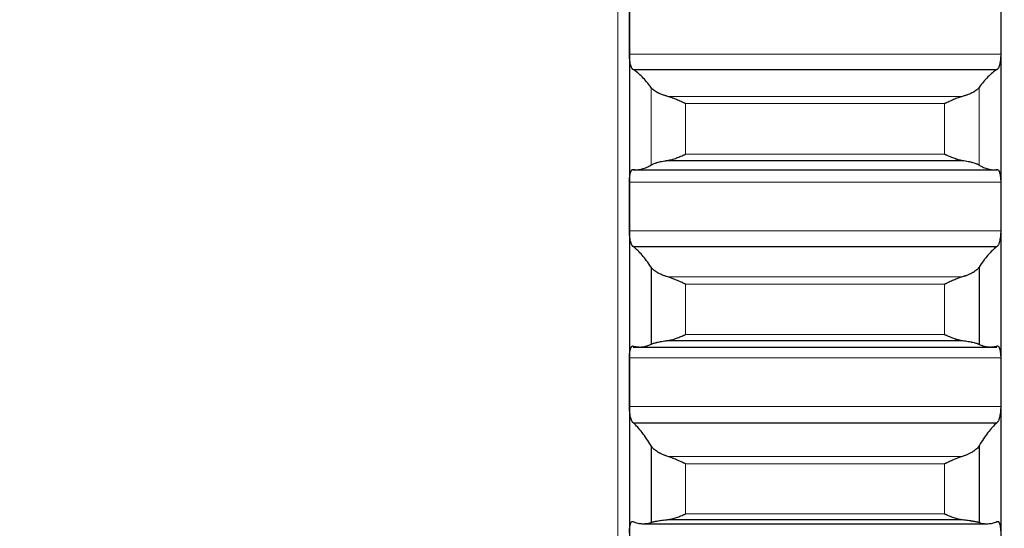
# Model space of a CAD drawing. Header units: inches. Extents: x 0 to 20790, y -12 to 14700.
# Tile 364 of 441: x 14066 to 14204, y 10175 to 10246. Entities that reach past the tile are written whole.
import ezdxf

# ---------------------------------------------------------------- set-up
doc = ezdxf.new("R2010")
doc.units = ezdxf.units.IN
doc.layers.add('1', color=7, linetype='Continuous', true_color=0xffffff)
doc.layers.add('254', color=7, linetype='Continuous', true_color=0xffffff)
doc.styles.add('latin_extended', font='simplex.shx')
doc.dimstyles.get("Standard").update_dxf_attribs({"dimtxt": 0.18, "dimasz": 0.18, "dimexe": 0.18, "dimexo": 0.0625, "dimgap": 0.09, "dimtad": 0, "dimtih": 1, "dimtoh": 1, "dimdec": 4, "dimzin": 0, "dimdsep": 46, "dimtxsty": 'Standard', "dimcen": 0.09, "dimadec": 0, "dimazin": 0, "dimtfac": 1, "dimtdec": 4, "dimtofl": 0, "dimtmove": 0, "dimatfit": 3, "dimfxl": 1, "dimtolj": 1, "dimtzin": 0, "dimarcsym": 0})

# ---------------------------------------------------------------- blocks, each defined once
blk = doc.blocks.new('_U6')
at = {"layer": '254', "color": 3, "linetype": 'Continuous', "lineweight": 13, "transparency": 16777216}
for p, q in [((14453.84, 10348.96), (14453.84, 8475.94)), ((14203.84, 10258.94), (14203.84, 8475.94)), ((14203.84, 8510.94), (12901.42, 8510.94)), ((14081.34, 8510.94), (13958.84, 8510.94)), ((14453.84, 8510.94), (14203.84, 8510.94)), ((14576.34, 8510.94), (14698.84, 8510.94))]:
    blk.add_line(p, q, dxfattribs=at)
at = {"layer": '254', "color": 3, "transparency": 16777216}
for points in [[(14081.34, 8490.52), (14081.34, 8531.36), (14203.84, 8510.94)], [(14576.34, 8531.36), (14576.34, 8490.52), (14453.84, 8510.94)]]:
    blk.add_solid(points, dxfattribs=at)
at = {"layer": 'Defpoints', "color": 0, "transparency": 16777216}
for p in [(14453.84, 10383.96), (14203.84, 10293.94), (14203.84, 8510.94)]:
    blk.add_point(p, dxfattribs=at)
at = {"layer": '254', "color": 2, "lineweight": 13, "transparency": 16777216, "insert": (12962.67, 8694.69), "char_height": 122.5, "attachment_point": 1, "style": 'latin_extended'}
blk.add_mtext('\\A1;250', dxfattribs=at)
blk = doc.blocks.new('_U7')
at = {"layer": '254', "color": 3, "linetype": 'Continuous', "lineweight": 13, "transparency": 16777216}
for p, q in [((14043.84, 10258.94), (14043.84, 8755.94)), ((14203.84, 10258.94), (14203.84, 8755.94)), ((14043.84, 8790.94), (12871.83, 8790.94)), ((13921.34, 8790.94), (13798.84, 8790.94)), ((14043.84, 8790.94), (14203.84, 8790.94)), ((14326.34, 8790.94), (14448.84, 8790.94))]:
    blk.add_line(p, q, dxfattribs=at)
at = {"layer": '254', "color": 3, "transparency": 16777216}
for points in [[(13921.34, 8770.52), (13921.34, 8811.36), (14043.84, 8790.94)], [(14326.34, 8811.36), (14326.34, 8770.52), (14203.84, 8790.94)]]:
    blk.add_solid(points, dxfattribs=at)
at = {"layer": 'Defpoints', "color": 0, "transparency": 16777216}
for p in [(14043.84, 10293.94), (14203.84, 10293.94), (14203.84, 8790.94)]:
    blk.add_point(p, dxfattribs=at)
at = {"layer": '254', "color": 2, "lineweight": 13, "transparency": 16777216, "insert": (12933.08, 9178.86), "char_height": 122.5, "attachment_point": 1, "style": 'latin_extended'}
blk.add_mtext('\\A1;\\C2;Flywheel\\P\\C2;90-240', dxfattribs=at)

msp = doc.modelspace()

# ---------------------------------------------------------------- linework, layer by layer
at = {"layer": '1', "color": 110, "linetype": 'Continuous', "lineweight": 13}
for p, q in [((14150.238, 10908.942), (14150.238, 9678.942)), ((14151.841, 10240.864), (14203.836, 10240.864)), ((14154.865, 10236.216), (14154.865, 10225.36)), ((14200.812, 10236.216), (14200.812, 10225.36)), ((14157.207, 10234.961), (14198.47, 10234.961)), ((14159.694, 10233.961), (14159.694, 10226.872)), ((14159.694, 10233.961), (14195.982, 10233.961)), ((14195.982, 10233.961), (14195.982, 10226.872)), ((14159.694, 10226.872), (14195.982, 10226.872)), ((14151.841, 10222.975), (14203.836, 10222.975)), ((14151.841, 10216.151), (14203.836, 10216.151)), ((14157.207, 10209.698), (14198.47, 10209.698)), ((14159.694, 10208.676), (14159.694, 10201.621)), ((14159.694, 10208.676), (14195.982, 10208.676)), ((14195.982, 10208.676), (14195.982, 10201.621)), ((14159.694, 10201.621), (14195.982, 10201.621)), ((14151.841, 10198.348), (14203.836, 10198.348)), ((14151.841, 10191.562), (14203.836, 10191.562)), ((14157.207, 10184.571), (14198.47, 10184.571)), ((14159.694, 10183.528), (14159.694, 10176.519)), ((14159.694, 10183.528), (14195.982, 10183.528)), ((14195.982, 10183.528), (14195.982, 10176.519)), ((14159.694, 10176.519), (14195.982, 10176.519))]:
    msp.add_line(p, q, dxfattribs=at)
at = {"layer": '1', "color": 2, "linetype": 'Continuous', "lineweight": 25}
for p, q in [((14151.838, 10269.096), (14151.838, 10244.289)), ((14203.838, 10269.096), (14203.838, 10244.289)), ((14151.838, 10244.289), (14151.838, 10219.563)), ((14203.838, 10244.289), (14203.838, 10219.563)), ((14152.376, 10238.712), (14203.301, 10238.712)), ((14157.207, 10226.005), (14198.47, 10226.005)), ((14152.376, 10224.696), (14203.301, 10224.696)), ((14151.838, 10219.563), (14151.838, 10194.955)), ((14203.838, 10219.563), (14203.838, 10194.955)), ((14152.376, 10213.928), (14203.301, 10213.928)), ((14154.865, 10211.07), (14154.865, 10200.266)), ((14200.812, 10211.07), (14200.812, 10200.266)), ((14152.376, 10199.879), (14203.301, 10199.879)), ((14157.207, 10200.786), (14198.47, 10200.786)), ((14151.838, 10194.955), (14151.838, 10170.506)), ((14203.838, 10194.955), (14203.838, 10170.506)), ((14152.376, 10189.272), (14203.301, 10189.272)), ((14154.865, 10186.057), (14154.865, 10175.322)), ((14200.812, 10186.057), (14200.812, 10175.322)), ((14153.774, 10175.138), (14201.903, 10175.138)), ((14157.207, 10175.716), (14198.47, 10175.716))]:
    msp.add_line(p, q, dxfattribs=at)
for points in [[(14151.838, 10244.289), (14151.838, 10245.431), (14151.839, 10246.573), (14151.841, 10247.715)], [(14203.836, 10247.715), (14203.838, 10246.573), (14203.838, 10245.431), (14203.838, 10244.289)], [(14151.841, 10240.864), (14151.839, 10242.006), (14151.838, 10243.148), (14151.838, 10244.289)], [(14203.838, 10244.289), (14203.838, 10243.148), (14203.838, 10242.006), (14203.836, 10240.864)], [(14154.865, 10236.216), (14154.661, 10236.502), (14154.251, 10237.034), (14153.632, 10237.715), (14153.007, 10238.281), (14152.587, 10238.581), (14152.376, 10238.712)], [(14203.301, 10238.712), (14203.09, 10238.581), (14202.67, 10238.281), (14202.045, 10237.715), (14201.426, 10237.034), (14201.016, 10236.502), (14200.812, 10236.216)], [(14152.376, 10224.723), (14152.587, 10224.696), (14153.007, 10224.683), (14153.632, 10224.782), (14154.251, 10225.001), (14154.661, 10225.227), (14154.865, 10225.36)], [(14200.812, 10225.36), (14201.016, 10225.227), (14201.426, 10225.001), (14202.045, 10224.782), (14202.67, 10224.683), (14203.09, 10224.696), (14203.301, 10224.723)], [(14151.838, 10219.563), (14151.838, 10220.7), (14151.839, 10221.837), (14151.841, 10222.975)], [(14203.836, 10222.975), (14203.838, 10221.837), (14203.838, 10220.7), (14203.838, 10219.563)], [(14151.841, 10216.151), (14151.839, 10217.288), (14151.838, 10218.425), (14151.838, 10219.563)], [(14203.838, 10219.563), (14203.838, 10218.425), (14203.838, 10217.288), (14203.836, 10216.151)], [(14154.865, 10211.07), (14154.661, 10211.385), (14154.251, 10211.976), (14153.632, 10212.747), (14153.007, 10213.404), (14152.587, 10213.766), (14152.376, 10213.928)], [(14203.301, 10213.928), (14203.09, 10213.766), (14202.67, 10213.404), (14202.045, 10212.747), (14201.426, 10211.976), (14201.016, 10211.385), (14200.812, 10211.07)], [(14152.376, 10200.006), (14152.587, 10199.948), (14153.007, 10199.872), (14153.632, 10199.877), (14154.251, 10200.001), (14154.661, 10200.164), (14154.865, 10200.266)], [(14200.812, 10200.266), (14201.016, 10200.164), (14201.426, 10200.001), (14202.045, 10199.877), (14202.67, 10199.872), (14203.09, 10199.948), (14203.301, 10200.006)], [(14151.838, 10194.955), (14151.838, 10196.086), (14151.839, 10197.217), (14151.841, 10198.348)], [(14203.836, 10198.348), (14203.838, 10197.217), (14203.838, 10196.086), (14203.838, 10194.955)], [(14151.841, 10191.562), (14151.839, 10192.693), (14151.838, 10193.824), (14151.838, 10194.955)], [(14203.838, 10194.955), (14203.838, 10193.824), (14203.838, 10192.693), (14203.836, 10191.562)], [(14154.865, 10186.057), (14154.661, 10186.401), (14154.251, 10187.05), (14153.632, 10187.91), (14153.007, 10188.657), (14152.587, 10189.08), (14152.376, 10189.272)], [(14203.301, 10189.272), (14203.09, 10189.08), (14202.67, 10188.657), (14202.045, 10187.91), (14201.426, 10187.05), (14201.016, 10186.401), (14200.812, 10186.057)], [(14152.376, 10175.44), (14152.587, 10175.351), (14153.007, 10175.211), (14153.632, 10175.122), (14154.251, 10175.152), (14154.661, 10175.252), (14154.865, 10175.322)], [(14200.812, 10175.322), (14201.016, 10175.252), (14201.426, 10175.152), (14202.045, 10175.122), (14202.67, 10175.211), (14203.09, 10175.351), (14203.301, 10175.44)]]:
    msp.add_open_spline(points, degree=3, dxfattribs=at)
for points, knots in [([(14152.376, 10238.712), (14152.341, 10238.723), (14152.307, 10238.747), (14152.257, 10238.8), (14152.24, 10238.82), (14152.216, 10238.856), (14152.207, 10238.868), (14152.191, 10238.895), (14152.183, 10238.909), (14152.143, 10238.982), (14152.112, 10239.052), (14152.069, 10239.171), (14152.055, 10239.213), (14152.035, 10239.281), (14152.028, 10239.304), (14152.015, 10239.351), (14152.008, 10239.376), (14151.977, 10239.499), (14151.955, 10239.605), (14151.93, 10239.747), (14151.925, 10239.776), (14151.916, 10239.835), (14151.911, 10239.865), (14151.899, 10239.956), (14151.891, 10240.017), (14151.87, 10240.204), (14151.86, 10240.332), (14151.85, 10240.497), (14151.849, 10240.531), (14151.846, 10240.597), (14151.845, 10240.631), (14151.842, 10240.73), (14151.841, 10240.797), (14151.841, 10240.864)], [0, 0, 0, 0, 0.125, 0.125, 0.1875, 0.1875, 0.21875, 0.21875, 0.25, 0.25, 0.375, 0.375, 0.4375, 0.4375, 0.46875, 0.46875, 0.5, 0.5, 0.625, 0.625, 0.65625, 0.65625, 0.6875, 0.6875, 0.75, 0.75, 0.875, 0.875, 0.90625, 0.90625, 0.9375, 0.9375, 1, 1, 1, 1]), ([(14203.836, 10240.864), (14203.836, 10240.797), (14203.834, 10240.664), (14203.826, 10240.467), (14203.817, 10240.337), (14203.809, 10240.24), (14203.806, 10240.208), (14203.8, 10240.144), (14203.796, 10240.112), (14203.779, 10239.956), (14203.762, 10239.836), (14203.737, 10239.693), (14203.732, 10239.665), (14203.724, 10239.624), (14203.722, 10239.61), (14203.716, 10239.582), (14203.702, 10239.515), (14203.675, 10239.399), (14203.649, 10239.305), (14203.622, 10239.216), (14203.608, 10239.173), (14203.565, 10239.052), (14203.534, 10238.983), (14203.486, 10238.895), (14203.47, 10238.869), (14203.445, 10238.833), (14203.437, 10238.822), (14203.42, 10238.801), (14203.412, 10238.791), (14203.37, 10238.747), (14203.335, 10238.723), (14203.301, 10238.712)], [0, 0, 0, 0, 0.0625, 0.125, 0.1875, 0.1875, 0.21875, 0.21875, 0.25, 0.25, 0.375, 0.375, 0.40625, 0.40625, 0.421875, 0.421875, 0.4375, 0.5, 0.5625, 0.5625, 0.625, 0.625, 0.75, 0.75, 0.8125, 0.8125, 0.84375, 0.84375, 0.875, 0.875, 1, 1, 1, 1]), ([(14157.207, 10234.961), (14157.061, 10234.999), (14156.921, 10235.039), (14156.652, 10235.124), (14156.394, 10235.214), (14156.158, 10235.313), (14156.018, 10235.377), (14155.99, 10235.39), (14155.935, 10235.416), (14155.908, 10235.429), (14155.827, 10235.469), (14155.776, 10235.496), (14155.626, 10235.578), (14155.533, 10235.633), (14155.362, 10235.746), (14155.283, 10235.803), (14155.175, 10235.89), (14155.14, 10235.919), (14155.092, 10235.963), (14155.076, 10235.978), (14155.045, 10236.008), (14155.03, 10236.023), (14154.957, 10236.097), (14154.907, 10236.157), (14154.865, 10236.216)], [0, 0, 0, 0, 0.125, 0.125, 0.25, 0.375, 0.375, 0.40625, 0.40625, 0.4375, 0.4375, 0.5, 0.5, 0.625, 0.625, 0.75, 0.75, 0.8125, 0.8125, 0.84375, 0.84375, 0.875, 0.875, 1, 1, 1, 1]), ([(14200.812, 10236.216), (14200.77, 10236.157), (14200.719, 10236.097), (14200.605, 10235.98), (14200.476, 10235.863), (14200.318, 10235.748), (14200.189, 10235.663), (14200.144, 10235.635), (14200.074, 10235.593), (14200.05, 10235.579), (14200.001, 10235.551), (14199.977, 10235.537), (14199.852, 10235.469), (14199.64, 10235.364), (14199.405, 10235.265), (14199.158, 10235.171), (14199.029, 10235.126), (14198.859, 10235.072), (14198.825, 10235.061), (14198.755, 10235.04), (14198.65, 10235.009), (14198.543, 10234.98), (14198.47, 10234.961)], [0, 0, 0, 0, 0.125, 0.125, 0.25, 0.375, 0.375, 0.4375, 0.4375, 0.46875, 0.46875, 0.5, 0.5, 0.625, 0.75, 0.75, 0.875, 0.875, 0.90625, 0.90625, 0.9375, 1, 1, 1, 1]), ([(14159.694, 10233.961), (14159.691, 10233.962), (14159.688, 10233.964), (14159.681, 10233.967), (14159.678, 10233.968), (14159.668, 10233.973), (14159.648, 10233.982), (14159.602, 10234.002), (14159.509, 10234.044), (14159.43, 10234.079), (14159.272, 10234.15), (14159.167, 10234.197), (14158.853, 10234.338), (14158.645, 10234.429), (14158.334, 10234.561), (14158.23, 10234.604), (14158.075, 10234.667), (14158.023, 10234.687), (14157.919, 10234.727), (14157.867, 10234.747), (14157.712, 10234.804), (14157.61, 10234.84), (14157.407, 10234.905), (14157.307, 10234.935), (14157.207, 10234.961)], [0, 0, 0, 0, 0.0039063, 0.0039063, 0.0078125, 0.0078125, 0.015625, 0.03125, 0.0625, 0.125, 0.125, 0.25, 0.25, 0.5, 0.5, 0.625, 0.625, 0.6875, 0.6875, 0.75, 0.75, 0.875, 0.875, 1, 1, 1, 1]), ([(14198.47, 10234.961), (14198.37, 10234.935), (14198.27, 10234.906), (14198.069, 10234.841), (14197.967, 10234.805), (14197.764, 10234.73), (14197.661, 10234.69), (14197.454, 10234.608), (14197.35, 10234.564), (14197.14, 10234.476), (14197.036, 10234.43), (14196.826, 10234.338), (14196.721, 10234.292), (14196.511, 10234.198), (14196.405, 10234.15), (14196.247, 10234.079), (14196.168, 10234.044), (14196.075, 10234.002), (14196.029, 10233.982), (14196.009, 10233.973), (14195.996, 10233.967), (14195.989, 10233.964), (14195.982, 10233.961)], [0, 0, 0, 0, 0.125, 0.125, 0.25, 0.25, 0.375, 0.375, 0.5, 0.5, 0.625, 0.625, 0.75, 0.75, 0.875, 0.875, 0.9375, 0.96875, 0.984375, 0.9921875, 0.9921875, 1, 1, 1, 1]), ([(14154.865, 10225.36), (14154.907, 10225.388), (14154.957, 10225.416), (14155.072, 10225.472), (14155.201, 10225.529), (14155.359, 10225.587), (14155.488, 10225.63), (14155.533, 10225.645), (14155.603, 10225.667), (14155.627, 10225.674), (14155.675, 10225.688), (14155.7, 10225.695), (14155.825, 10225.731), (14156.036, 10225.786), (14156.271, 10225.839), (14156.519, 10225.89), (14156.648, 10225.915), (14156.818, 10225.944), (14156.852, 10225.95), (14156.921, 10225.962), (14157.026, 10225.979), (14157.134, 10225.995), (14157.207, 10226.005)], [0, 0, 0, 0, 0.125, 0.125, 0.25, 0.375, 0.375, 0.4375, 0.4375, 0.46875, 0.46875, 0.5, 0.5, 0.625, 0.75, 0.75, 0.875, 0.875, 0.90625, 0.90625, 0.9375, 1, 1, 1, 1]), ([(14157.207, 10226.005), (14157.307, 10226.02), (14157.407, 10226.039), (14157.608, 10226.084), (14157.709, 10226.11), (14157.913, 10226.169), (14158.016, 10226.201), (14158.222, 10226.27), (14158.326, 10226.307), (14158.536, 10226.385), (14158.641, 10226.425), (14158.851, 10226.509), (14158.956, 10226.552), (14159.166, 10226.641), (14159.271, 10226.686), (14159.43, 10226.755), (14159.509, 10226.79), (14159.602, 10226.831), (14159.648, 10226.851), (14159.668, 10226.86), (14159.681, 10226.866), (14159.688, 10226.869), (14159.694, 10226.872)], [0, 0, 0, 0, 0.125, 0.125, 0.25, 0.25, 0.375, 0.375, 0.5, 0.5, 0.625, 0.625, 0.75, 0.75, 0.875, 0.875, 0.9375, 0.96875, 0.984375, 0.9921875, 0.9921875, 1, 1, 1, 1]), ([(14195.982, 10226.872), (14195.986, 10226.87), (14195.989, 10226.869), (14195.996, 10226.866), (14195.999, 10226.865), (14196.009, 10226.86), (14196.029, 10226.851), (14196.075, 10226.831), (14196.168, 10226.79), (14196.247, 10226.755), (14196.405, 10226.686), (14196.51, 10226.641), (14196.824, 10226.509), (14197.032, 10226.425), (14197.343, 10226.31), (14197.446, 10226.273), (14197.602, 10226.221), (14197.654, 10226.204), (14197.757, 10226.171), (14197.809, 10226.156), (14197.964, 10226.111), (14198.067, 10226.085), (14198.269, 10226.039), (14198.37, 10226.02), (14198.47, 10226.005)], [0, 0, 0, 0, 0.0039063, 0.0039063, 0.0078125, 0.0078125, 0.015625, 0.03125, 0.0625, 0.125, 0.125, 0.25, 0.25, 0.5, 0.5, 0.625, 0.625, 0.6875, 0.6875, 0.75, 0.75, 0.875, 0.875, 1, 1, 1, 1]), ([(14198.47, 10226.005), (14198.616, 10225.985), (14198.756, 10225.962), (14199.025, 10225.916), (14199.282, 10225.866), (14199.518, 10225.814), (14199.659, 10225.78), (14199.687, 10225.773), (14199.742, 10225.759), (14199.769, 10225.752), (14199.849, 10225.731), (14199.901, 10225.717), (14200.051, 10225.674), (14200.143, 10225.646), (14200.315, 10225.588), (14200.394, 10225.56), (14200.502, 10225.516), (14200.536, 10225.502), (14200.585, 10225.48), (14200.601, 10225.473), (14200.632, 10225.459), (14200.647, 10225.452), (14200.719, 10225.416), (14200.77, 10225.388), (14200.812, 10225.36)], [0, 0, 0, 0, 0.125, 0.125, 0.25, 0.375, 0.375, 0.40625, 0.40625, 0.4375, 0.4375, 0.5, 0.5, 0.625, 0.625, 0.75, 0.75, 0.8125, 0.8125, 0.84375, 0.84375, 0.875, 0.875, 1, 1, 1, 1]), ([(14151.841, 10222.975), (14151.841, 10223.041), (14151.843, 10223.172), (14151.851, 10223.362), (14151.86, 10223.485), (14151.868, 10223.576), (14151.871, 10223.606), (14151.877, 10223.666), (14151.88, 10223.695), (14151.898, 10223.838), (14151.915, 10223.945), (14151.939, 10224.069), (14151.944, 10224.093), (14151.952, 10224.129), (14151.955, 10224.14), (14151.961, 10224.164), (14151.975, 10224.221), (14152.001, 10224.316), (14152.027, 10224.39), (14152.054, 10224.46), (14152.068, 10224.492), (14152.112, 10224.58), (14152.143, 10224.626), (14152.19, 10224.678), (14152.207, 10224.692), (14152.231, 10224.709), (14152.24, 10224.714), (14152.257, 10224.723), (14152.265, 10224.726), (14152.307, 10224.739), (14152.341, 10224.737), (14152.376, 10224.723)], [0, 0, 0, 0, 0.0625, 0.125, 0.1875, 0.1875, 0.21875, 0.21875, 0.25, 0.25, 0.375, 0.375, 0.40625, 0.40625, 0.421875, 0.421875, 0.4375, 0.5, 0.5625, 0.5625, 0.625, 0.625, 0.75, 0.75, 0.8125, 0.8125, 0.84375, 0.84375, 0.875, 0.875, 1, 1, 1, 1]), ([(14203.301, 10224.723), (14203.335, 10224.737), (14203.369, 10224.739), (14203.42, 10224.724), (14203.436, 10224.715), (14203.461, 10224.699), (14203.469, 10224.692), (14203.486, 10224.678), (14203.494, 10224.67), (14203.534, 10224.626), (14203.564, 10224.58), (14203.608, 10224.493), (14203.622, 10224.461), (14203.642, 10224.409), (14203.649, 10224.391), (14203.662, 10224.354), (14203.668, 10224.334), (14203.699, 10224.235), (14203.722, 10224.145), (14203.747, 10224.022), (14203.752, 10223.997), (14203.761, 10223.945), (14203.765, 10223.918), (14203.778, 10223.837), (14203.786, 10223.782), (14203.807, 10223.611), (14203.817, 10223.491), (14203.826, 10223.333), (14203.828, 10223.301), (14203.831, 10223.237), (14203.832, 10223.204), (14203.835, 10223.107), (14203.836, 10223.041), (14203.836, 10222.975)], [0, 0, 0, 0, 0.125, 0.125, 0.1875, 0.1875, 0.21875, 0.21875, 0.25, 0.25, 0.375, 0.375, 0.4375, 0.4375, 0.46875, 0.46875, 0.5, 0.5, 0.625, 0.625, 0.65625, 0.65625, 0.6875, 0.6875, 0.75, 0.75, 0.875, 0.875, 0.90625, 0.90625, 0.9375, 0.9375, 1, 1, 1, 1]), ([(14152.376, 10213.928), (14152.341, 10213.944), (14152.307, 10213.973), (14152.257, 10214.033), (14152.24, 10214.056), (14152.216, 10214.095), (14152.207, 10214.109), (14152.191, 10214.138), (14152.183, 10214.153), (14152.143, 10214.232), (14152.112, 10214.306), (14152.069, 10214.431), (14152.055, 10214.475), (14152.035, 10214.546), (14152.028, 10214.57), (14152.015, 10214.619), (14152.008, 10214.644), (14151.977, 10214.771), (14151.955, 10214.88), (14151.93, 10215.026), (14151.925, 10215.055), (14151.916, 10215.115), (14151.911, 10215.146), (14151.899, 10215.238), (14151.891, 10215.3), (14151.87, 10215.489), (14151.86, 10215.619), (14151.85, 10215.785), (14151.849, 10215.818), (14151.846, 10215.885), (14151.845, 10215.918), (14151.842, 10216.018), (14151.841, 10216.084), (14151.841, 10216.151)], [0, 0, 0, 0, 0.125, 0.125, 0.1875, 0.1875, 0.21875, 0.21875, 0.25, 0.25, 0.375, 0.375, 0.4375, 0.4375, 0.46875, 0.46875, 0.5, 0.5, 0.625, 0.625, 0.65625, 0.65625, 0.6875, 0.6875, 0.75, 0.75, 0.875, 0.875, 0.90625, 0.90625, 0.9375, 0.9375, 1, 1, 1, 1]), ([(14203.836, 10216.151), (14203.836, 10216.084), (14203.834, 10215.952), (14203.826, 10215.755), (14203.817, 10215.624), (14203.809, 10215.526), (14203.806, 10215.493), (14203.8, 10215.429), (14203.796, 10215.397), (14203.779, 10215.238), (14203.762, 10215.117), (14203.737, 10214.971), (14203.732, 10214.942), (14203.724, 10214.899), (14203.722, 10214.885), (14203.716, 10214.857), (14203.702, 10214.787), (14203.675, 10214.668), (14203.649, 10214.571), (14203.622, 10214.478), (14203.608, 10214.433), (14203.565, 10214.306), (14203.534, 10214.233), (14203.486, 10214.138), (14203.47, 10214.11), (14203.445, 10214.07), (14203.437, 10214.058), (14203.42, 10214.035), (14203.412, 10214.024), (14203.37, 10213.973), (14203.335, 10213.944), (14203.301, 10213.928)], [0, 0, 0, 0, 0.0625, 0.125, 0.1875, 0.1875, 0.21875, 0.21875, 0.25, 0.25, 0.375, 0.375, 0.40625, 0.40625, 0.421875, 0.421875, 0.4375, 0.5, 0.5625, 0.5625, 0.625, 0.625, 0.75, 0.75, 0.8125, 0.8125, 0.84375, 0.84375, 0.875, 0.875, 1, 1, 1, 1]), ([(14157.207, 10209.698), (14157.061, 10209.739), (14156.921, 10209.783), (14156.652, 10209.876), (14156.394, 10209.973), (14156.158, 10210.081), (14156.018, 10210.15), (14155.99, 10210.165), (14155.935, 10210.193), (14155.908, 10210.208), (14155.827, 10210.251), (14155.776, 10210.281), (14155.626, 10210.37), (14155.533, 10210.43), (14155.362, 10210.553), (14155.283, 10210.616), (14155.175, 10210.712), (14155.14, 10210.744), (14155.092, 10210.792), (14155.076, 10210.808), (14155.045, 10210.841), (14155.03, 10210.857), (14154.957, 10210.939), (14154.907, 10211.004), (14154.865, 10211.07)], [0, 0, 0, 0, 0.125, 0.125, 0.25, 0.375, 0.375, 0.40625, 0.40625, 0.4375, 0.4375, 0.5, 0.5, 0.625, 0.625, 0.75, 0.75, 0.8125, 0.8125, 0.84375, 0.84375, 0.875, 0.875, 1, 1, 1, 1]), ([(14200.812, 10211.07), (14200.77, 10211.004), (14200.719, 10210.939), (14200.605, 10210.81), (14200.476, 10210.682), (14200.318, 10210.556), (14200.189, 10210.463), (14200.144, 10210.432), (14200.074, 10210.386), (14200.05, 10210.371), (14200.001, 10210.341), (14199.977, 10210.326), (14199.852, 10210.251), (14199.64, 10210.136), (14199.405, 10210.029), (14199.158, 10209.926), (14199.029, 10209.877), (14198.859, 10209.818), (14198.825, 10209.807), (14198.755, 10209.784), (14198.65, 10209.751), (14198.543, 10209.719), (14198.47, 10209.698)], [0, 0, 0, 0, 0.125, 0.125, 0.25, 0.375, 0.375, 0.4375, 0.4375, 0.46875, 0.46875, 0.5, 0.5, 0.625, 0.75, 0.75, 0.875, 0.875, 0.90625, 0.90625, 0.9375, 1, 1, 1, 1]), ([(14159.694, 10208.676), (14159.691, 10208.678), (14159.688, 10208.679), (14159.681, 10208.682), (14159.678, 10208.684), (14159.668, 10208.688), (14159.648, 10208.697), (14159.602, 10208.718), (14159.509, 10208.759), (14159.43, 10208.794), (14159.272, 10208.865), (14159.167, 10208.913), (14158.853, 10209.054), (14158.645, 10209.147), (14158.334, 10209.282), (14158.23, 10209.326), (14158.075, 10209.39), (14158.023, 10209.411), (14157.919, 10209.452), (14157.867, 10209.473), (14157.712, 10209.532), (14157.61, 10209.569), (14157.407, 10209.639), (14157.307, 10209.67), (14157.207, 10209.698)], [0, 0, 0, 0, 0.0039063, 0.0039063, 0.0078125, 0.0078125, 0.015625, 0.03125, 0.0625, 0.125, 0.125, 0.25, 0.25, 0.5, 0.5, 0.625, 0.625, 0.6875, 0.6875, 0.75, 0.75, 0.875, 0.875, 1, 1, 1, 1]), ([(14198.47, 10209.698), (14198.37, 10209.67), (14198.27, 10209.639), (14198.069, 10209.57), (14197.967, 10209.533), (14197.764, 10209.455), (14197.661, 10209.414), (14197.454, 10209.329), (14197.35, 10209.285), (14197.14, 10209.194), (14197.036, 10209.148), (14196.826, 10209.055), (14196.721, 10209.008), (14196.511, 10208.913), (14196.405, 10208.866), (14196.247, 10208.794), (14196.168, 10208.759), (14196.075, 10208.717), (14196.029, 10208.697), (14196.009, 10208.688), (14195.996, 10208.682), (14195.989, 10208.679), (14195.982, 10208.676)], [0, 0, 0, 0, 0.125, 0.125, 0.25, 0.25, 0.375, 0.375, 0.5, 0.5, 0.625, 0.625, 0.75, 0.75, 0.875, 0.875, 0.9375, 0.96875, 0.984375, 0.9921875, 0.9921875, 1, 1, 1, 1]), ([(14157.207, 10200.786), (14157.307, 10200.798), (14157.407, 10200.815), (14157.608, 10200.856), (14157.709, 10200.88), (14157.913, 10200.935), (14158.016, 10200.965), (14158.222, 10201.031), (14158.326, 10201.067), (14158.536, 10201.142), (14158.641, 10201.182), (14158.851, 10201.263), (14158.956, 10201.306), (14159.166, 10201.393), (14159.271, 10201.437), (14159.43, 10201.505), (14159.509, 10201.54), (14159.602, 10201.58), (14159.648, 10201.601), (14159.668, 10201.61), (14159.681, 10201.616), (14159.688, 10201.618), (14159.694, 10201.621)], [0, 0, 0, 0, 0.125, 0.125, 0.25, 0.25, 0.375, 0.375, 0.5, 0.5, 0.625, 0.625, 0.75, 0.75, 0.875, 0.875, 0.9375, 0.96875, 0.984375, 0.9921875, 0.9921875, 1, 1, 1, 1]), ([(14195.982, 10201.621), (14195.986, 10201.62), (14195.989, 10201.618), (14195.996, 10201.616), (14195.999, 10201.614), (14196.009, 10201.61), (14196.029, 10201.601), (14196.075, 10201.58), (14196.168, 10201.54), (14196.247, 10201.505), (14196.405, 10201.437), (14196.51, 10201.393), (14196.824, 10201.263), (14197.032, 10201.181), (14197.343, 10201.069), (14197.446, 10201.034), (14197.602, 10200.984), (14197.654, 10200.968), (14197.757, 10200.938), (14197.809, 10200.923), (14197.964, 10200.881), (14198.067, 10200.856), (14198.269, 10200.815), (14198.37, 10200.798), (14198.47, 10200.786)], [0, 0, 0, 0, 0.0039062, 0.0039062, 0.0078125, 0.0078125, 0.015625, 0.03125, 0.0625, 0.125, 0.125, 0.25, 0.25, 0.5, 0.5, 0.625, 0.625, 0.6875, 0.6875, 0.75, 0.75, 0.875, 0.875, 1, 1, 1, 1]), ([(14151.841, 10198.348), (14151.841, 10198.414), (14151.843, 10198.544), (14151.851, 10198.732), (14151.86, 10198.853), (14151.868, 10198.942), (14151.871, 10198.972), (14151.877, 10199.03), (14151.88, 10199.058), (14151.898, 10199.198), (14151.915, 10199.302), (14151.939, 10199.421), (14151.944, 10199.445), (14151.952, 10199.479), (14151.955, 10199.49), (14151.961, 10199.512), (14151.975, 10199.567), (14152.001, 10199.658), (14152.027, 10199.728), (14152.054, 10199.793), (14152.068, 10199.823), (14152.112, 10199.904), (14152.143, 10199.945), (14152.19, 10199.99), (14152.207, 10200.001), (14152.231, 10200.015), (14152.24, 10200.018), (14152.257, 10200.024), (14152.265, 10200.026), (14152.307, 10200.033), (14152.341, 10200.026), (14152.376, 10200.006)], [0, 0, 0, 0, 0.0625, 0.125, 0.1875, 0.1875, 0.21875, 0.21875, 0.25, 0.25, 0.375, 0.375, 0.40625, 0.40625, 0.421875, 0.421875, 0.4375, 0.5, 0.5625, 0.5625, 0.625, 0.625, 0.75, 0.75, 0.8125, 0.8125, 0.84375, 0.84375, 0.875, 0.875, 1, 1, 1, 1]), ([(14154.865, 10200.266), (14154.907, 10200.287), (14154.957, 10200.309), (14155.072, 10200.353), (14155.201, 10200.398), (14155.359, 10200.444), (14155.488, 10200.479), (14155.533, 10200.49), (14155.603, 10200.508), (14155.627, 10200.513), (14155.675, 10200.525), (14155.7, 10200.531), (14155.825, 10200.56), (14156.036, 10200.605), (14156.271, 10200.648), (14156.519, 10200.69), (14156.648, 10200.711), (14156.818, 10200.735), (14156.852, 10200.74), (14156.921, 10200.75), (14157.026, 10200.764), (14157.134, 10200.777), (14157.207, 10200.786)], [0, 0, 0, 0, 0.125, 0.125, 0.25, 0.375, 0.375, 0.4375, 0.4375, 0.46875, 0.46875, 0.5, 0.5, 0.625, 0.75, 0.75, 0.875, 0.875, 0.90625, 0.90625, 0.9375, 1, 1, 1, 1]), ([(14198.47, 10200.786), (14198.616, 10200.769), (14198.756, 10200.75), (14199.025, 10200.711), (14199.282, 10200.671), (14199.518, 10200.627), (14199.659, 10200.599), (14199.687, 10200.594), (14199.742, 10200.582), (14199.769, 10200.577), (14199.849, 10200.56), (14199.901, 10200.548), (14200.051, 10200.514), (14200.143, 10200.491), (14200.315, 10200.445), (14200.394, 10200.422), (14200.502, 10200.388), (14200.536, 10200.376), (14200.585, 10200.359), (14200.601, 10200.354), (14200.632, 10200.343), (14200.647, 10200.337), (14200.719, 10200.309), (14200.77, 10200.287), (14200.812, 10200.266)], [0, 0, 0, 0, 0.125, 0.125, 0.25, 0.375, 0.375, 0.40625, 0.40625, 0.4375, 0.4375, 0.5, 0.5, 0.625, 0.625, 0.75, 0.75, 0.8125, 0.8125, 0.84375, 0.84375, 0.875, 0.875, 1, 1, 1, 1]), ([(14203.301, 10200.006), (14203.335, 10200.026), (14203.369, 10200.033), (14203.42, 10200.025), (14203.436, 10200.019), (14203.461, 10200.006), (14203.469, 10200.001), (14203.486, 10199.989), (14203.494, 10199.983), (14203.534, 10199.945), (14203.564, 10199.904), (14203.608, 10199.824), (14203.622, 10199.795), (14203.642, 10199.746), (14203.649, 10199.729), (14203.662, 10199.693), (14203.668, 10199.675), (14203.699, 10199.581), (14203.722, 10199.495), (14203.747, 10199.376), (14203.752, 10199.352), (14203.761, 10199.302), (14203.765, 10199.276), (14203.778, 10199.197), (14203.786, 10199.143), (14203.807, 10198.976), (14203.817, 10198.859), (14203.826, 10198.703), (14203.828, 10198.671), (14203.831, 10198.608), (14203.832, 10198.576), (14203.835, 10198.479), (14203.836, 10198.414), (14203.836, 10198.348)], [0, 0, 0, 0, 0.125, 0.125, 0.1875, 0.1875, 0.21875, 0.21875, 0.25, 0.25, 0.375, 0.375, 0.4375, 0.4375, 0.46875, 0.46875, 0.5, 0.5, 0.625, 0.625, 0.65625, 0.65625, 0.6875, 0.6875, 0.75, 0.75, 0.875, 0.875, 0.90625, 0.90625, 0.9375, 0.9375, 1, 1, 1, 1]), ([(14152.376, 10189.272), (14152.341, 10189.294), (14152.307, 10189.327), (14152.257, 10189.395), (14152.24, 10189.42), (14152.216, 10189.463), (14152.207, 10189.477), (14152.191, 10189.509), (14152.183, 10189.525), (14152.143, 10189.61), (14152.112, 10189.687), (14152.069, 10189.818), (14152.055, 10189.865), (14152.035, 10189.938), (14152.028, 10189.963), (14152.015, 10190.013), (14152.008, 10190.039), (14151.977, 10190.17), (14151.955, 10190.282), (14151.93, 10190.43), (14151.925, 10190.461), (14151.916, 10190.522), (14151.911, 10190.553), (14151.899, 10190.646), (14151.891, 10190.709), (14151.87, 10190.901), (14151.86, 10191.031), (14151.85, 10191.197), (14151.849, 10191.23), (14151.846, 10191.297), (14151.845, 10191.33), (14151.842, 10191.43), (14151.841, 10191.496), (14151.841, 10191.562)], [0, 0, 0, 0, 0.125, 0.125, 0.1875, 0.1875, 0.21875, 0.21875, 0.25, 0.25, 0.375, 0.375, 0.4375, 0.4375, 0.46875, 0.46875, 0.5, 0.5, 0.625, 0.625, 0.65625, 0.65625, 0.6875, 0.6875, 0.75, 0.75, 0.875, 0.875, 0.90625, 0.90625, 0.9375, 0.9375, 1, 1, 1, 1]), ([(14203.836, 10191.562), (14203.836, 10191.496), (14203.834, 10191.365), (14203.826, 10191.167), (14203.817, 10191.036), (14203.809, 10190.937), (14203.806, 10190.904), (14203.8, 10190.839), (14203.796, 10190.807), (14203.779, 10190.647), (14203.762, 10190.523), (14203.737, 10190.375), (14203.732, 10190.345), (14203.724, 10190.301), (14203.722, 10190.287), (14203.716, 10190.258), (14203.702, 10190.187), (14203.675, 10190.065), (14203.649, 10189.964), (14203.622, 10189.867), (14203.608, 10189.821), (14203.565, 10189.688), (14203.534, 10189.61), (14203.486, 10189.509), (14203.47, 10189.478), (14203.445, 10189.436), (14203.437, 10189.422), (14203.42, 10189.396), (14203.412, 10189.384), (14203.37, 10189.327), (14203.335, 10189.294), (14203.301, 10189.272)], [0, 0, 0, 0, 0.0625, 0.125, 0.1875, 0.1875, 0.21875, 0.21875, 0.25, 0.25, 0.375, 0.375, 0.40625, 0.40625, 0.421875, 0.421875, 0.4375, 0.5, 0.5625, 0.5625, 0.625, 0.625, 0.75, 0.75, 0.8125, 0.8125, 0.84375, 0.84375, 0.875, 0.875, 1, 1, 1, 1]), ([(14157.207, 10184.571), (14157.061, 10184.615), (14156.921, 10184.662), (14156.652, 10184.761), (14156.394, 10184.867), (14156.158, 10184.983), (14156.018, 10185.058), (14155.99, 10185.074), (14155.935, 10185.104), (14155.908, 10185.12), (14155.827, 10185.167), (14155.776, 10185.199), (14155.626, 10185.295), (14155.533, 10185.361), (14155.362, 10185.495), (14155.283, 10185.563), (14155.175, 10185.666), (14155.14, 10185.701), (14155.092, 10185.754), (14155.076, 10185.772), (14155.045, 10185.807), (14155.03, 10185.825), (14154.957, 10185.914), (14154.907, 10185.985), (14154.865, 10186.057)], [0, 0, 0, 0, 0.125, 0.125, 0.25, 0.375, 0.375, 0.40625, 0.40625, 0.4375, 0.4375, 0.5, 0.5, 0.625, 0.625, 0.75, 0.75, 0.8125, 0.8125, 0.84375, 0.84375, 0.875, 0.875, 1, 1, 1, 1]), ([(14200.812, 10186.057), (14200.77, 10185.985), (14200.719, 10185.914), (14200.605, 10185.773), (14200.476, 10185.634), (14200.318, 10185.497), (14200.189, 10185.396), (14200.144, 10185.363), (14200.074, 10185.313), (14200.05, 10185.297), (14200.001, 10185.264), (14199.977, 10185.248), (14199.852, 10185.167), (14199.64, 10185.043), (14199.405, 10184.927), (14199.158, 10184.816), (14199.029, 10184.763), (14198.859, 10184.7), (14198.825, 10184.688), (14198.755, 10184.663), (14198.65, 10184.627), (14198.543, 10184.593), (14198.47, 10184.571)], [0, 0, 0, 0, 0.125, 0.125, 0.25, 0.375, 0.375, 0.4375, 0.4375, 0.46875, 0.46875, 0.5, 0.5, 0.625, 0.75, 0.75, 0.875, 0.875, 0.90625, 0.90625, 0.9375, 1, 1, 1, 1]), ([(14159.694, 10183.528), (14159.691, 10183.53), (14159.688, 10183.531), (14159.681, 10183.534), (14159.678, 10183.535), (14159.668, 10183.54), (14159.648, 10183.549), (14159.602, 10183.569), (14159.509, 10183.61), (14159.43, 10183.646), (14159.272, 10183.717), (14159.167, 10183.764), (14158.853, 10183.906), (14158.645, 10184), (14158.334, 10184.137), (14158.23, 10184.182), (14158.075, 10184.248), (14158.023, 10184.27), (14157.919, 10184.312), (14157.867, 10184.334), (14157.712, 10184.395), (14157.61, 10184.434), (14157.407, 10184.507), (14157.307, 10184.541), (14157.207, 10184.571)], [0, 0, 0, 0, 0.0039062, 0.0039062, 0.0078125, 0.0078125, 0.015625, 0.03125, 0.0625, 0.125, 0.125, 0.25, 0.25, 0.5, 0.5, 0.625, 0.625, 0.6875, 0.6875, 0.75, 0.75, 0.875, 0.875, 1, 1, 1, 1]), ([(14198.47, 10184.571), (14198.37, 10184.541), (14198.27, 10184.507), (14198.069, 10184.435), (14197.967, 10184.396), (14197.764, 10184.315), (14197.661, 10184.273), (14197.454, 10184.186), (14197.35, 10184.14), (14197.14, 10184.048), (14197.036, 10184.001), (14196.826, 10183.907), (14196.721, 10183.86), (14196.511, 10183.764), (14196.405, 10183.717), (14196.247, 10183.646), (14196.168, 10183.61), (14196.075, 10183.569), (14196.029, 10183.549), (14196.009, 10183.54), (14195.996, 10183.534), (14195.989, 10183.531), (14195.982, 10183.528)], [0, 0, 0, 0, 0.125, 0.125, 0.25, 0.25, 0.375, 0.375, 0.5, 0.5, 0.625, 0.625, 0.75, 0.75, 0.875, 0.875, 0.9375, 0.96875, 0.984375, 0.9921875, 0.9921875, 1, 1, 1, 1]), ([(14157.207, 10175.716), (14157.307, 10175.725), (14157.407, 10175.74), (14157.608, 10175.777), (14157.709, 10175.799), (14157.913, 10175.85), (14158.016, 10175.879), (14158.222, 10175.942), (14158.326, 10175.976), (14158.536, 10176.048), (14158.641, 10176.086), (14158.851, 10176.166), (14158.956, 10176.207), (14159.166, 10176.292), (14159.271, 10176.336), (14159.43, 10176.404), (14159.509, 10176.438), (14159.602, 10176.478), (14159.648, 10176.498), (14159.668, 10176.507), (14159.681, 10176.513), (14159.688, 10176.516), (14159.694, 10176.519)], [0, 0, 0, 0, 0.125, 0.125, 0.25, 0.25, 0.375, 0.375, 0.5, 0.5, 0.625, 0.625, 0.75, 0.75, 0.875, 0.875, 0.9375, 0.96875, 0.984375, 0.9921875, 0.9921875, 1, 1, 1, 1]), ([(14195.982, 10176.519), (14195.986, 10176.517), (14195.989, 10176.516), (14195.996, 10176.513), (14195.999, 10176.511), (14196.009, 10176.507), (14196.029, 10176.498), (14196.075, 10176.478), (14196.168, 10176.438), (14196.247, 10176.404), (14196.405, 10176.336), (14196.51, 10176.293), (14196.824, 10176.165), (14197.032, 10176.086), (14197.343, 10175.978), (14197.446, 10175.944), (14197.602, 10175.897), (14197.654, 10175.882), (14197.757, 10175.853), (14197.809, 10175.839), (14197.964, 10175.8), (14198.067, 10175.777), (14198.269, 10175.74), (14198.37, 10175.725), (14198.47, 10175.716)], [0, 0, 0, 0, 0.0039062, 0.0039062, 0.0078125, 0.0078125, 0.015625, 0.03125, 0.0625, 0.125, 0.125, 0.25, 0.25, 0.5, 0.5, 0.625, 0.625, 0.6875, 0.6875, 0.75, 0.75, 0.875, 0.875, 1, 1, 1, 1]), ([(14151.841, 10173.874), (14151.841, 10173.94), (14151.843, 10174.068), (14151.851, 10174.254), (14151.86, 10174.373), (14151.868, 10174.46), (14151.871, 10174.489), (14151.877, 10174.546), (14151.88, 10174.574), (14151.898, 10174.71), (14151.915, 10174.81), (14151.939, 10174.925), (14151.944, 10174.948), (14151.952, 10174.98), (14151.955, 10174.991), (14151.961, 10175.012), (14151.975, 10175.065), (14152.001, 10175.151), (14152.027, 10175.217), (14152.054, 10175.277), (14152.068, 10175.304), (14152.112, 10175.378), (14152.143, 10175.415), (14152.19, 10175.452), (14152.207, 10175.461), (14152.231, 10175.47), (14152.24, 10175.473), (14152.257, 10175.476), (14152.265, 10175.477), (14152.307, 10175.477), (14152.341, 10175.465), (14152.376, 10175.44)], [0, 0, 0, 0, 0.0625, 0.125, 0.1875, 0.1875, 0.21875, 0.21875, 0.25, 0.25, 0.375, 0.375, 0.40625, 0.40625, 0.421875, 0.421875, 0.4375, 0.5, 0.5625, 0.5625, 0.625, 0.625, 0.75, 0.75, 0.8125, 0.8125, 0.84375, 0.84375, 0.875, 0.875, 1, 1, 1, 1]), ([(14154.865, 10175.322), (14154.907, 10175.337), (14154.957, 10175.352), (14155.072, 10175.384), (14155.201, 10175.416), (14155.359, 10175.45), (14155.488, 10175.476), (14155.533, 10175.485), (14155.603, 10175.498), (14155.627, 10175.503), (14155.675, 10175.512), (14155.7, 10175.516), (14155.825, 10175.538), (14156.036, 10175.573), (14156.271, 10175.607), (14156.519, 10175.64), (14156.648, 10175.656), (14156.818, 10175.675), (14156.852, 10175.679), (14156.921, 10175.687), (14157.026, 10175.698), (14157.134, 10175.709), (14157.207, 10175.716)], [0, 0, 0, 0, 0.125, 0.125, 0.25, 0.375, 0.375, 0.4375, 0.4375, 0.46875, 0.46875, 0.5, 0.5, 0.625, 0.75, 0.75, 0.875, 0.875, 0.90625, 0.90625, 0.9375, 1, 1, 1, 1]), ([(14198.47, 10175.716), (14198.616, 10175.702), (14198.756, 10175.687), (14199.025, 10175.656), (14199.282, 10175.624), (14199.518, 10175.59), (14199.659, 10175.569), (14199.687, 10175.564), (14199.742, 10175.556), (14199.769, 10175.551), (14199.849, 10175.538), (14199.901, 10175.529), (14200.051, 10175.503), (14200.143, 10175.486), (14200.315, 10175.451), (14200.394, 10175.434), (14200.502, 10175.409), (14200.536, 10175.401), (14200.585, 10175.389), (14200.601, 10175.384), (14200.632, 10175.376), (14200.647, 10175.372), (14200.719, 10175.352), (14200.77, 10175.337), (14200.812, 10175.322)], [0, 0, 0, 0, 0.125, 0.125, 0.25, 0.375, 0.375, 0.40625, 0.40625, 0.4375, 0.4375, 0.5, 0.5, 0.625, 0.625, 0.75, 0.75, 0.8125, 0.8125, 0.84375, 0.84375, 0.875, 0.875, 1, 1, 1, 1]), ([(14203.301, 10175.44), (14203.335, 10175.465), (14203.369, 10175.477), (14203.42, 10175.477), (14203.436, 10175.474), (14203.461, 10175.464), (14203.469, 10175.461), (14203.486, 10175.451), (14203.494, 10175.446), (14203.534, 10175.415), (14203.564, 10175.378), (14203.608, 10175.306), (14203.622, 10175.278), (14203.642, 10175.233), (14203.649, 10175.217), (14203.662, 10175.184), (14203.668, 10175.167), (14203.699, 10175.078), (14203.722, 10174.996), (14203.747, 10174.882), (14203.752, 10174.858), (14203.761, 10174.81), (14203.765, 10174.785), (14203.778, 10174.709), (14203.786, 10174.656), (14203.807, 10174.494), (14203.817, 10174.378), (14203.826, 10174.225), (14203.828, 10174.194), (14203.831, 10174.131), (14203.832, 10174.1), (14203.835, 10174.004), (14203.836, 10173.94), (14203.836, 10173.874)], [0, 0, 0, 0, 0.125, 0.125, 0.1875, 0.1875, 0.21875, 0.21875, 0.25, 0.25, 0.375, 0.375, 0.4375, 0.4375, 0.46875, 0.46875, 0.5, 0.5, 0.625, 0.625, 0.65625, 0.65625, 0.6875, 0.6875, 0.75, 0.75, 0.875, 0.875, 0.90625, 0.90625, 0.9375, 0.9375, 1, 1, 1, 1])]:
    msp.add_open_spline(points, degree=3, knots=knots, dxfattribs=at)

# ---------------------------------------------------------------- dimensions: what is measured, and where the dimension line sits
at = {"layer": '254', "color": 2, "linetype": 'Continuous', "lineweight": 13}
dim = msp.add_linear_dim(base=(14203.838, 8510.942), p1=(14453.838, 10383.957), p2=(14203.838, 10293.942), dimstyle='Standard', override={"dimscale": 35, "dimtxt": 3.5, "dimasz": 3.5, "dimexe": 1, "dimexo": 1, "dimgap": 1.75, "dimtad": 1, "dimtih": 1, "dimtoh": 0, "dimdec": 2, "dimlfac": 1, "dimzin": 8, "dimdsep": 46, "dimlunit": 2, "dimtxsty": 'latin_extended', "dimsah": 1, "dimse1": 0, "dimse2": 0, "dimsd1": 0, "dimsd2": 0, "dimclrd": 3, "dimclre": 3, "dimclrt": 2, "dimtol": 0, "dimtm": -0.1, "dimtfac": 0.714286, "dimtdec": 3, "dimtofl": 1, "dimtmove": 0, "dimtzin": 8, "dimlwd": 13, "dimlwe": 13}, dxfattribs=at)
dim.commit()
dim.dimension.update_dxf_attribs({"geometry": '_U6', "text_midpoint": (13120.17, 8510.942), "dimtype": 160})
dim = msp.add_linear_dim(base=(14203.838, 8790.942), p1=(14043.838, 10293.942), p2=(14203.838, 10293.942), text='\\C2;Flywheel\\P\\C2;90-240', dimstyle='Standard', override={"dimscale": 35, "dimtxt": 3.5, "dimasz": 3.5, "dimexe": 1, "dimexo": 1, "dimgap": 1.75, "dimtad": 1, "dimtih": 1, "dimtoh": 0, "dimdec": 2, "dimlfac": 0.028571, "dimzin": 8, "dimdsep": 46, "dimlunit": 2, "dimpost": '', "dimtxsty": 'latin_extended', "dimsah": 1, "dimse1": 0, "dimse2": 0, "dimsd1": 0, "dimsd2": 0, "dimclrd": 3, "dimclre": 3, "dimclrt": 2, "dimtol": 0, "dimtm": -0.1, "dimtfac": 0.714286, "dimtdec": 3, "dimtofl": 1, "dimtmove": 0, "dimtzin": 8, "dimlwd": 13, "dimlwe": 13}, dxfattribs=at)
dim.commit()
dim.dimension.update_dxf_attribs({"geometry": '_U7', "text_midpoint": (13283.081, 8790.942), "dimtype": 160})

doc.saveas('drawing.dxf')
